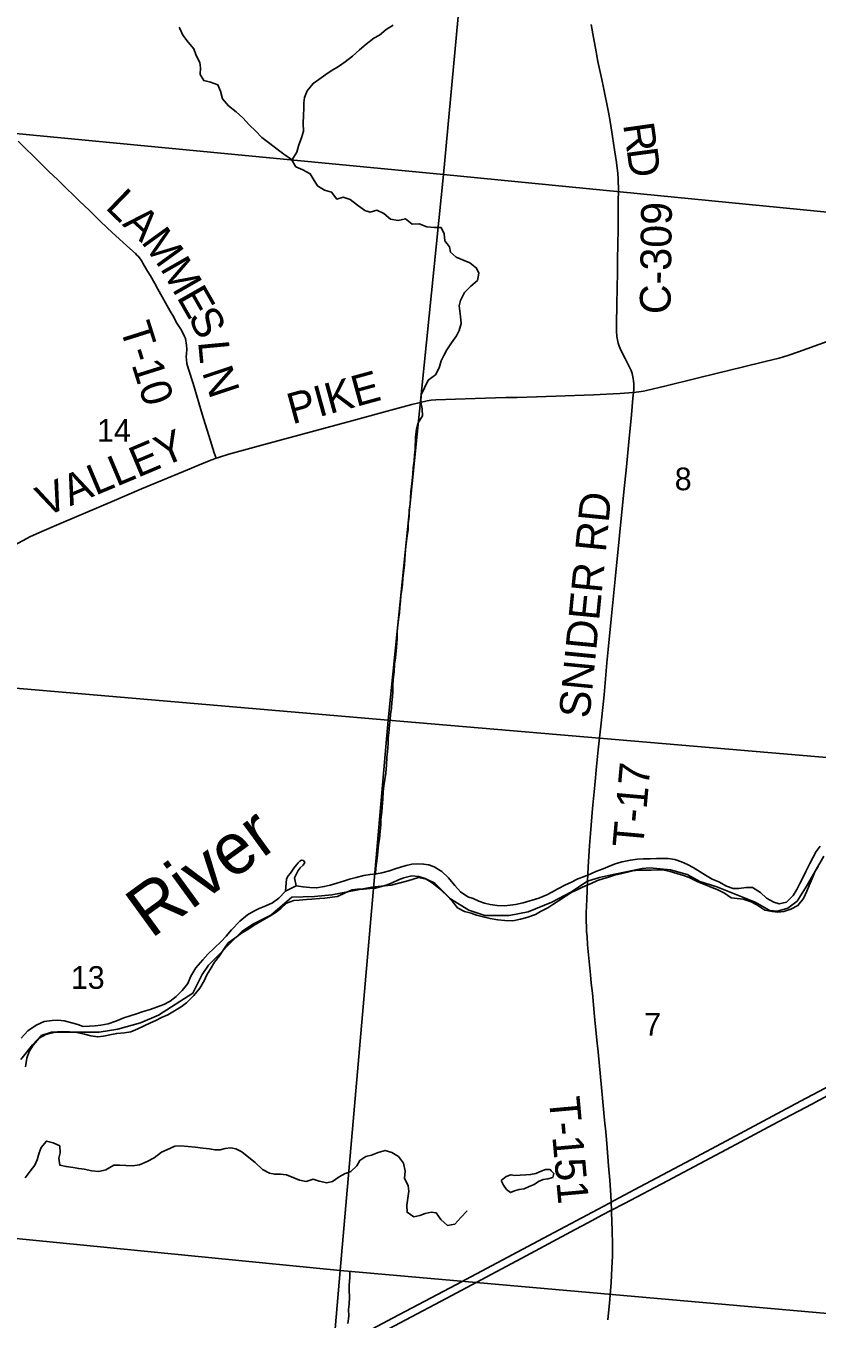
# Model space of a CAD drawing. Extents: x 1410790 to 1770854, y 566777 to 831614.
# Drawn here: x 1551481 to 1559190, y 685844 to 698444 of the extents above; entities that cross this region are included whole.
import ezdxf

# ---------------------------------------------------------------- set-up
doc = ezdxf.new("R2010")
doc.units = 0
for name, color, linetype in [('GM_X_County_Road', 7, 'Continuous'), ('GM_X_County_Road_Text', 7, 'Continuous'), ('GM_X_Interstate_Route', 7, 'Continuous'), ('GM_X_Major_River', 7, 'Continuous'), ('GM_X_Major_River_Text', 7, 'Continuous'), ('GM_X_Minor_Lake', 7, 'Continuous'), ('GM_X_Minor_River', 7, 'Continuous'), ('GM_X_Section', 7, 'Continuous'), ('GM_X_Section_Text', 7, 'Continuous'), ('GM_X_Township', 7, 'Continuous'), ('GM_X_Township_Road', 7, 'Continuous'), ('GM_X_Township_Road_Text', 7, 'Continuous')]:
    doc.layers.add(name, color=color, linetype=linetype)

msp = doc.modelspace()

# ---------------------------------------------------------------- linework, layer by layer
at = {"layer": 'GM_X_County_Road'}
for points in [[(1557401, 694872), (1557404, 694902), (1557403, 694961), (1557399, 695009), (1557396, 695025), (1557388, 695056), (1557377, 695086), (1557356, 695131), (1557320, 695204), (1557282, 695277), (1557262, 695322), (1557252, 695354), (1557244, 695386), (1557239, 695419), (1557236, 695469), (1557236, 695535), (1557239, 695732), (1557244, 696044), (1557246, 696159), (1557247, 696323), (1557250, 696454), (1557252, 696618), (1557253, 696731), (1557256, 696845), (1557252, 696952), (1557248, 697007), (1557235, 697114), (1557216, 697236), (1557196, 697365), (1557173, 697514), (1557157, 697603), (1557108, 697844), (1557091, 697923), (1557055, 698096), (1557037, 698191), (1557011, 698331), (1556987, 698459)], [(1557401, 694872), (1557454, 694879), (1557498, 694886), (1557527, 694892), (1557719, 694938), (1558007, 695008), (1558218, 695059), (1558461, 695118), (1558684, 695173), (1558819, 695208), (1558903, 695233), (1559008, 695268), (1559486, 695442), (1559829, 695572), (1560077, 695667), (1560296, 695747), (1560497, 695822), (1560708, 695895)], [(1553334, 694231), (1553357, 694240), (1553459, 694271), (1553853, 694378), (1554262, 694490), (1554656, 694597), (1555074, 694710), (1555240, 694754), (1555324, 694776), (1555391, 694790), (1555430, 694796), (1555476, 694801), (1555859, 694813), (1556156, 694822), (1556268, 694824), (1556644, 694837), (1557010, 694849), (1557267, 694861), (1557401, 694872)], [(1549056, 691998), (1549064, 692003), (1549144, 692053), (1549733, 692409), (1549888, 692502), (1550000, 692570), (1550605, 692932), (1550845, 693074), (1551100, 693225), (1551352, 693374), (1551455, 693431), (1551520, 693465), (1551614, 693508), (1551825, 693599), (1552323, 693810), (1552609, 693932), (1553018, 694103), (1553195, 694177), (1553250, 694199), (1553334, 694231)]]:
    msp.add_lwpolyline(points, dxfattribs=at)
at = {"layer": 'GM_X_Interstate_Route'}
for points in [[(1558810, 687766), (1559138, 687939), (1559528, 688149), (1560143, 688475)], [(1554698, 685664), (1555061, 685856), (1555669, 686179), (1556523, 686634), (1557161, 686971), (1557182, 686982), (1557219, 687003), (1557407, 687103), (1558015, 687426), (1558348, 687603), (1559028, 687968), (1559681, 688312)], [(1553076, 684716), (1553228, 684798), (1553764, 685083), (1554445, 685445), (1554749, 685606), (1555184, 685837), (1555575, 686045), (1556313, 686438), (1556834, 686717), (1556964, 686786), (1557094, 686856), (1557186, 686905), (1557312, 686972), (1557733, 687193), (1558356, 687523), (1558761, 687740), (1558810, 687766)]]:
    msp.add_lwpolyline(points, dxfattribs=at)
at = {"layer": 'GM_X_Major_River'}
msp.add_line((1554116, 690067), (1554012, 690013), dxfattribs=at)
for points in [[(1559221, 690451), (1559182, 690399), (1559152, 690346), (1559119, 690284), (1559079, 690205), (1559054, 690151), (1559022, 690088), (1558993, 690030), (1558957, 689971), (1558892, 689908), (1558821, 689889), (1558769, 689907), (1558696, 689946), (1558637, 690000), (1558561, 690048), (1558497, 690049), (1558427, 690041), (1558372, 690040), (1558307, 690063), (1558233, 690105), (1558166, 690129), (1558104, 690168), (1558051, 690201), (1557981, 690243), (1557928, 690272), (1557870, 690298), (1557805, 690323), (1557738, 690333), (1557674, 690332), (1557624, 690331), (1557562, 690329), (1557499, 690328), (1557439, 690325), (1557371, 690317), (1557292, 690298), (1557233, 690282), (1557173, 690259), (1557104, 690232), (1557035, 690204), (1556984, 690183), (1556913, 690154), (1556860, 690133), (1556789, 690099), (1556739, 690076), (1556665, 690035), (1556613, 690006), (1556556, 689977), (1556479, 689945), (1556325, 689900), (1556250, 689883), (1556198, 689877), (1556144, 689872), (1556073, 689873), (1556005, 689885), (1555948, 689898), (1555894, 689915), (1555838, 689941), (1555786, 689960), (1555715, 690006), (1555662, 690069), (1555600, 690143), (1555533, 690206), (1555460, 690252), (1555408, 690269), (1555356, 690278), (1555299, 690280), (1555243, 690277), (1555185, 690264), (1555130, 690249), (1555078, 690232), (1555023, 690211), (1554948, 690191), (1554898, 690184), (1554835, 690177), (1554775, 690165), (1554700, 690148), (1554635, 690130), (1554585, 690115), (1554510, 690092), (1554445, 690073), (1554389, 690059), (1554314, 690046), (1554248, 690048), (1554182, 690055), (1554116, 690067)], [(1554012, 690013), (1554021, 690135), (1554036, 690163), (1554060, 690188), (1554092, 690238), (1554119, 690271), (1554133, 690289), (1554151, 690307), (1554166, 690315), (1554186, 690314), (1554199, 690294), (1554183, 690268), (1554154, 690242), (1554135, 690215), (1554117, 690183), (1554108, 690163), (1554100, 690145), (1554116, 690067)], [(1559199, 690255), (1559169, 690201), (1559140, 690137), (1559112, 690068), (1559089, 690014), (1559057, 689942), (1559003, 689873), (1558934, 689837), (1558865, 689814), (1558807, 689809), (1558753, 689815), (1558681, 689830), (1558604, 689880), (1558546, 689911), (1558471, 689935), (1558354, 689950), (1558287, 689995), (1558216, 690031), (1558164, 690050), (1558104, 690076), (1558029, 690104), (1557943, 690148), (1557887, 690167), (1557822, 690186), (1557758, 690204), (1557700, 690217), (1557644, 690222), (1557573, 690218), (1557509, 690217), (1557449, 690217), (1557394, 690212), (1557342, 690199), (1557287, 690186), (1557215, 690170), (1557156, 690151), (1557101, 690134), (1557051, 690117), (1556988, 690088), (1556905, 690054), (1556852, 690027), (1556799, 690004), (1556744, 689969), (1556671, 689920), (1556616, 689885), (1556565, 689852), (1556496, 689814), (1556445, 689787), (1556362, 689756), (1556299, 689740), (1556225, 689725), (1556149, 689729), (1556078, 689735), (1556004, 689746), (1555936, 689762), (1555873, 689781), (1555821, 689798), (1555753, 689816), (1555685, 689852), (1555639, 689913), (1555580, 689974), (1555505, 690044), (1555438, 690094), (1555371, 690136), (1555311, 690157), (1555243, 690162), (1555164, 690142), (1555111, 690125), (1555056, 690098), (1555002, 690075), (1554947, 690058), (1554889, 690042), (1554834, 690039), (1554772, 690034), (1554712, 690034), (1554659, 690027), (1554592, 689998)], [(1554012, 690013), (1553947, 689944), (1553883, 689901), (1553820, 689870), (1553754, 689844), (1553703, 689819), (1553642, 689782), (1553566, 689721), (1553486, 689637), (1553434, 689576), (1553385, 689522), (1553317, 689458), (1553254, 689399), (1553204, 689346), (1553136, 689267), (1553090, 689186), (1553058, 689114), (1553003, 689045), (1552947, 688988), (1552888, 688943), (1552827, 688910), (1552754, 688882), (1552693, 688861), (1552624, 688840), (1552558, 688820), (1552436, 688778), (1552357, 688746), (1552282, 688721), (1552212, 688709), (1552158, 688702), (1552101, 688697), (1552041, 688696), (1551989, 688714), (1551929, 688731), (1551853, 688749), (1551793, 688756), (1551739, 688755), (1551660, 688743), (1551581, 688708), (1551502, 688652), (1551436, 688581)], [(1554592, 689998), (1554517, 689963), (1554467, 689955), (1554394, 689946), (1554342, 689943), (1554268, 689937), (1554215, 689932), (1554145, 689927), (1554091, 689923), (1554022, 689896), (1553966, 689845), (1553909, 689804), (1553852, 689767), (1553783, 689729), (1553704, 689684), (1553653, 689647), (1553583, 689604), (1553516, 689556), (1553451, 689509), (1553409, 689448), (1553368, 689382), (1553318, 689321), (1553276, 689252), (1553243, 689200), (1553218, 689139), (1553176, 689067), (1553118, 688996), (1553046, 688927), (1552995, 688888), (1552928, 688848), (1552863, 688809), (1552804, 688784), (1552749, 688755), (1552696, 688730), (1552571, 688673), (1552504, 688644), (1552443, 688635), (1552367, 688627), (1552316, 688618), (1552238, 688602), (1552181, 688593), (1552113, 688605), (1552051, 688622), (1551977, 688636), (1551905, 688643), (1551855, 688644), (1551789, 688642), (1551726, 688631), (1551676, 688618), (1551611, 688581), (1551553, 688512), (1551515, 688451), (1551492, 688385), (1551478, 688303)]]:
    msp.add_lwpolyline(points, dxfattribs=at)
at = {"layer": 'GM_X_Minor_Lake'}
for points in [[(1556600, 687288), (1556588, 687301), (1556544, 687301), (1556501, 687284), (1556451, 687262), (1556399, 687253), (1556351, 687249), (1556296, 687246), (1556246, 687244), (1556206, 687251), (1556162, 687235), (1556111, 687194)], [(1556111, 687194), (1556133, 687148), (1556164, 687107), (1556202, 687077), (1556242, 687094), (1556287, 687106), (1556335, 687115), (1556385, 687135), (1556434, 687156), (1556476, 687184), (1556520, 687203), (1556565, 687211), (1556615, 687224), (1556624, 687264), (1556600, 687288)]]:
    msp.add_lwpolyline(points, dxfattribs=at)
at = {"layer": 'GM_X_Minor_River'}
for points in [[(1554072, 697136), (1554121, 697214), (1554140, 697284), (1554167, 697352), (1554185, 697418), (1554184, 697492), (1554187, 697574), (1554190, 697638), (1554189, 697694), (1554195, 697748), (1554222, 697812), (1554279, 697884), (1554334, 697921), (1554403, 697972), (1554455, 698006), (1554526, 698049), (1554593, 698095), (1554664, 698150), (1554733, 698211), (1554798, 698267), (1554870, 698324), (1554927, 698355), (1554992, 698409), (1555059, 698452)], [(1555526, 696480), (1555461, 696479), (1555387, 696486), (1555313, 696516), (1555245, 696511), (1555180, 696564), (1555109, 696549), (1555033, 696560), (1554970, 696615), (1554902, 696648), (1554835, 696628), (1554784, 696645), (1554712, 696696), (1554640, 696751), (1554573, 696774), (1554510, 696756), (1554459, 696823), (1554391, 696844), (1554323, 696885), (1554280, 696954), (1554252, 697004), (1554179, 697041), (1554113, 697072), (1554068, 697142), (1553994, 697195), (1553928, 697242), (1553859, 697297), (1553781, 697358), (1553718, 697421), (1553661, 697478), (1553595, 697547), (1553530, 697606), (1553456, 697665), (1553397, 697732), (1553376, 697808), (1553353, 697871), (1553281, 697897), (1553215, 697912), (1553181, 697971), (1553182, 698037), (1553175, 698089), (1553142, 698156), (1553118, 698222), (1553063, 698287), (1553012, 698354), (1552982, 698418), (1552974, 698432)], [(1554887, 690183), (1554891, 690237), (1554902, 690309), (1554907, 690363), (1554916, 690467), (1554925, 690523), (1554934, 690599), (1554940, 690660), (1554941, 690712), (1554948, 690782), (1554953, 690836), (1554960, 690910), (1554963, 690982), (1554969, 691040), (1554980, 691102), (1554987, 691162), (1554994, 691246), (1554999, 691318), (1555005, 691370), (1555010, 691449), (1555011, 691503), (1555016, 691555), (1555025, 691631), (1555029, 691685), (1555034, 691735), (1555045, 691797), (1555047, 691855), (1555052, 691905), (1555055, 691957), (1555057, 692017), (1555060, 692077), (1555071, 692151), (1555074, 692224), (1555081, 692288), (1555090, 692354), (1555095, 692430), (1555097, 692480), (1555100, 692544), (1555105, 692604), (1555112, 692662), (1555120, 692726), (1555123, 692780), (1555130, 692838), (1555134, 692892), (1555145, 692950), (1555150, 693004), (1555153, 693060), (1555170, 693189), (1555173, 693251), (1555178, 693301), (1555183, 693375), (1555196, 693475), (1555205, 693539), (1555207, 693595), (1555214, 693663), (1555217, 693725), (1555224, 693787), (1555228, 693847), (1555233, 693905), (1555238, 693960), (1555244, 694012), (1555251, 694080), (1555256, 694138), (1555263, 694206), (1555268, 694264), (1555274, 694318), (1555276, 694440), (1555287, 694514), (1555302, 694576), (1555347, 694646), (1555343, 694712), (1555328, 694778), (1555333, 694850), (1555366, 694918), (1555401, 694992), (1555472, 695045), (1555509, 695111), (1555528, 695181), (1555552, 695233), (1555581, 695287), (1555628, 695356), (1555677, 695424), (1555704, 695476), (1555721, 695546), (1555717, 695614), (1555710, 695666), (1555703, 695718), (1555717, 695770), (1555754, 695848), (1555815, 695907), (1555880, 695965), (1555895, 696035), (1555872, 696085), (1555808, 696134), (1555750, 696157), (1555674, 696190), (1555619, 696238), (1555608, 696291), (1555564, 696349), (1555555, 696419), (1555526, 696480)], [(1551475, 687220), (1551522, 687286), (1551570, 687345), (1551591, 687397), (1551610, 687463), (1551629, 687515), (1551682, 687579), (1551746, 687562), (1551811, 687531), (1551817, 687465), (1551804, 687411), (1551811, 687345), (1551873, 687330), (1551943, 687321), (1551997, 687310), (1552049, 687306), (1552125, 687289), (1552191, 687282), (1552262, 687299), (1552337, 687344), (1552393, 687344), (1552455, 687341), (1552519, 687338), (1552587, 687346), (1552662, 687381), (1552731, 687416), (1552803, 687471), (1552854, 687495), (1552934, 687528), (1552987, 687533), (1553061, 687526), (1553131, 687518), (1553205, 687509), (1553269, 687502), (1553321, 687495), (1553373, 687495), (1553424, 687508), (1553478, 687512), (1553528, 687503), (1553586, 687474), (1553653, 687419), (1553715, 687370), (1553786, 687301), (1553856, 687267), (1553906, 687256), (1553962, 687255), (1554022, 687251), (1554092, 687220), (1554146, 687197), (1554212, 687186), (1554280, 687207), (1554338, 687189), (1554414, 687172), (1554469, 687185), (1554535, 687232), (1554592, 687262), (1554648, 687281), (1554707, 687339), (1554734, 687391), (1554792, 687430), (1554847, 687443), (1554913, 687469), (1554982, 687488), (1555048, 687467), (1555113, 687428), (1555159, 687363), (1555178, 687287), (1555169, 687217), (1555206, 687144), (1555211, 687092), (1555203, 687024), (1555194, 686954), (1555195, 686886), (1555261, 686841), (1555319, 686854), (1555373, 686872), (1555430, 686887), (1555480, 686879), (1555525, 686816), (1555590, 686757), (1555659, 686770), (1555718, 686834), (1555781, 686899)], [(1554618, 685803), (1554627, 685873), (1554626, 685937), (1554631, 685991), (1554633, 686059), (1554630, 686125), (1554631, 686175), (1554638, 686251), (1554638, 686300)]]:
    msp.add_lwpolyline(points, dxfattribs=at)
at = {"layer": 'GM_X_Section'}
for points in [[(1550741, 702757), (1556038, 702243), (1555549, 696996), (1550226, 697505)], [(1556038, 702243), (1561290, 701742), (1560745, 696486), (1555549, 696996)], [(1550226, 697505), (1555549, 696996), (1555012, 691680), (1549679, 692139)], [(1560745, 696486), (1560236, 691235), (1555012, 691680), (1555549, 696996)], [(1549679, 692139), (1555012, 691680), (1554543, 686319), (1549540, 686811), (1549133, 686845)], [(1555012, 691680), (1560236, 691235), (1559732, 685861), (1554543, 686319)], [(1549540, 686811), (1554543, 686319), (1554102, 681160), (1549043, 681630)], [(1559732, 685861), (1559844, 685850), (1559304, 680640), (1554102, 681160), (1554543, 686319)]]:
    msp.add_lwpolyline(points, close=True, dxfattribs=at)
at = {"layer": 'GM_X_Township'}
msp.add_lwpolyline([(1551433, 688373), (1551547, 688517), (1551631, 688609), (1551730, 688639), (1552194, 688639), (1552377, 688670), (1552597, 688731), (1552772, 688807), (1553107, 689020), (1553198, 689202), (1553259, 689293), (1553586, 689620), (1553700, 689696), (1553868, 689780), (1554073, 689955), (1554294, 689963), (1554461, 689978), (1554852, 690053), (1555039, 690073), (1555201, 690113), (1555305, 690148), (1555386, 690130), (1555467, 690090), (1555617, 689940), (1555796, 689830), (1555953, 689778), (1556190, 689778), (1556375, 689813), (1556606, 689905), (1556791, 690003), (1556954, 690112), (1557070, 690148), (1557156, 690165), (1557486, 690235), (1557561, 690241), (1557763, 690223), (1557925, 690177), (1558047, 690108), (1558214, 690056), (1558585, 689905), (1558722, 689829), (1558729, 689824), (1558804, 689818), (1558903, 689847), (1558995, 689917), (1559094, 690073), (1559255, 690356)], dxfattribs=at)
msp.add_lwpolyline([(1551433, 688373), (1551547, 688517), (1551631, 688609), (1551730, 688639), (1552194, 688639), (1552377, 688670), (1552597, 688731), (1552772, 688807), (1553107, 689020), (1553198, 689202), (1553259, 689293), (1553586, 689620), (1553700, 689696), (1553868, 689780), (1554073, 689955), (1554294, 689963), (1554461, 689978), (1554852, 690053), (1555039, 690073), (1555201, 690113), (1555305, 690148), (1555386, 690130), (1555467, 690090), (1555617, 689940), (1555796, 689830), (1555953, 689778), (1556190, 689778), (1556375, 689813), (1556606, 689905), (1556791, 690003), (1556954, 690112), (1557070, 690148), (1557156, 690165), (1557486, 690235), (1557561, 690241), (1557763, 690223), (1557925, 690177), (1558047, 690108), (1558214, 690056), (1558585, 689905), (1558722, 689829), (1558729, 689824), (1558804, 689818), (1558903, 689847), (1558995, 689917), (1559094, 690073), (1559255, 690356)], dxfattribs=at)
at = {"layer": 'GM_X_Township_Road'}
for points in [[(1553334, 694231), (1553317, 694284), (1553278, 694410), (1553200, 694660), (1553110, 694959), (1553067, 695100), (1553051, 695156), (1553045, 695195), (1553044, 695221), (1553046, 695249), (1553048, 695293), (1553047, 695334), (1553044, 695357), (1553041, 695375), (1553035, 695397), (1553027, 695418), (1552996, 695479), (1552947, 695559), (1552922, 695607), (1552888, 695664), (1552842, 695747), (1552810, 695804), (1552768, 695880), (1552737, 695933), (1552695, 696008), (1552667, 696055), (1552635, 696109), (1552622, 696133), (1552610, 696152), (1552598, 696170), (1552574, 696200), (1552564, 696211), (1552549, 696226), (1552466, 696302), (1552393, 696367), (1552320, 696433), (1552272, 696478), (1552203, 696546), (1552097, 696648), (1552005, 696736), (1551988, 696753), (1551964, 696776), (1551948, 696792), (1551873, 696864), (1551840, 696895), (1551789, 696946), (1551709, 697023), (1551677, 697055), (1551644, 697088), (1551539, 697190), (1551492, 697237), (1551405, 697321)], [(1556954, 690112), (1556959, 690248), (1556972, 690460), (1556981, 690575), (1557003, 690819), (1557025, 691048), (1557042, 691227), (1557058, 691390), (1557074, 691537), (1557085, 691651), (1557115, 691928), (1557142, 692239), (1557154, 692369), (1557182, 692663), (1557221, 693055), (1557307, 693903), (1557332, 694148), (1557356, 694392), (1557380, 694653), (1557394, 694817), (1557401, 694872)], [(1557095, 688034), (1557079, 688205), (1557056, 688449), (1557044, 688563), (1557021, 688791), (1557000, 689019), (1556990, 689117), (1556982, 689198), (1556979, 689231), (1556973, 689296), (1556960, 689426), (1556954, 689491), (1556948, 689572), (1556944, 689621), (1556942, 689670), (1556940, 689719), (1556941, 689801), (1556946, 689932), (1556954, 690112)], [(1557173, 686084), (1557182, 686197), (1557191, 686344), (1557195, 686459), (1557195, 686573), (1557193, 686704), (1557187, 686888), (1557186, 686905), (1557182, 686982), (1557179, 687051), (1557169, 687197), (1557159, 687338), (1557140, 687554), (1557130, 687668), (1557119, 687782), (1557101, 687961), (1557095, 688034)], [(1557150, 685838), (1557169, 686034), (1557173, 686084)]]:
    msp.add_lwpolyline(points, dxfattribs=at)

# ---------------------------------------------------------------- texts
at = {"layer": 'GM_X_County_Road_Text'}
for s, rotation, p in [('R', 278.1969, (1557299, 697483)), ('D', 277.6507, (1557334, 697240)), ('C-309', 89.1905, (1557761, 695634)), ('PIKE', 15.3088, (1554076, 694561)), ('VALLEY', 22.8831, (1551666, 693658))]:
    msp.add_text(s, height=300, rotation=rotation, dxfattribs=at).set_placement(p)
at = {"layer": 'GM_X_Major_River_Text'}
msp.add_text('River', height=499.9, rotation=35.998, dxfattribs=at).set_placement((1552701, 689545))
at = {"layer": 'GM_X_Section_Text'}
for s, p in [('14', (1552175, 694392)), ('8', (1557803, 693920)), ('13', (1551920, 689062)), ('7', (1557506, 688607))]:
    msp.add_text(s, height=221, rotation=0, dxfattribs=at).set_placement(p)
at = {"layer": 'GM_X_Township_Road_Text'}
for s, rotation, p in [('L', 315.9198, (1552246, 696669)), ('A', 317.5126, (1552414, 696506)), ('M', 305.9442, (1552598, 696340)), ('M', 299.7984, (1552785, 696083)), ('E', 299.6859, (1552946, 695801)), ('S', 297.0825, (1553056, 695609)), ('T-10', 287.5263, (1552395, 695506)), ('L', 275.3735, (1553159, 695367)), ('N', 288.4749, (1553195, 695071)), ('SNIDER RD', 84.4057, (1556972, 691691)), ('T-17', 84.8436, (1557494, 690430)), ('T-151', 275.1273, (1556576, 688000))]:
    msp.add_text(s, height=300, rotation=rotation, dxfattribs=at).set_placement(p)

doc.saveas('drawing.dxf')
